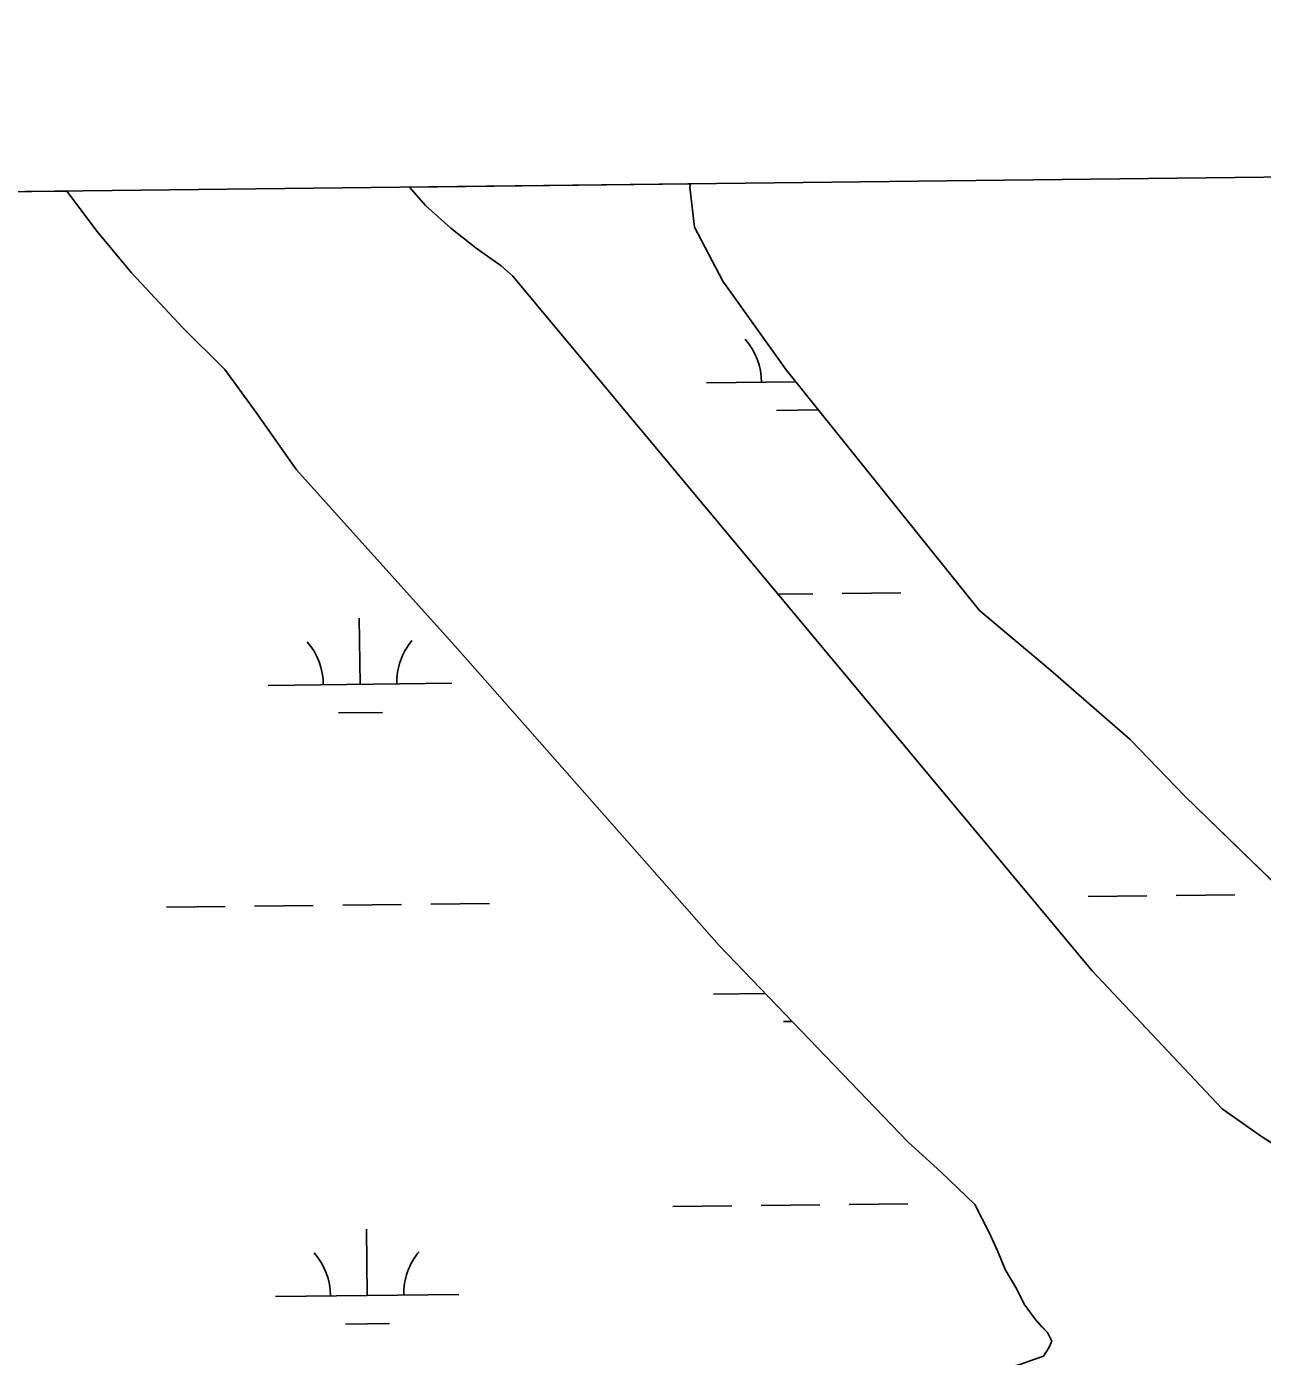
# Model space of a CAD drawing. Extents: x 3684037 to 3722149, y 433263 to 459021.
# Drawn here: x 3712075 to 3712748, y 456504 to 457228 of the extents above; entities that cross this region are included whole.
import ezdxf

# ---------------------------------------------------------------- set-up
doc = ezdxf.new("R2010")
doc.units = 0
for name, color, linetype in [('V-GRID-FRAM', 7, 'Continuous'), ('V-TOPO-SHOR', 7, 'Continuous'), ('V-WETL-SWMP', 7, 'Continuous')]:
    doc.layers.add(name, color=color, linetype=linetype)

msp = doc.modelspace()

# ---------------------------------------------------------------- linework, layer by layer
at = {"layer": 'V-GRID-FRAM'}
msp.add_lwpolyline([(3688058.95, 456858.86), (3719789.33, 457228.09), (3720008.82, 439046.89), (3688262.58, 438677.48), (3688058.95, 456858.86)], dxfattribs=at)
at = {"layer": 'V-TOPO-SHOR'}
for points in [[(3712835.55, 456595.16), (3712847.24, 456641.62), (3712831.1, 456674.66), (3712813.42, 456704.41), (3712705.59, 456809.2), (3712675.72, 456840.08), (3712632.48, 456877.71), (3712593.7, 456910.31), (3712488.52, 457041.22), (3712453.96, 457089.5), (3712438.6, 457118.87), (3712436.03, 457140.73), (3712436.32, 457142.52)], [(3712096.7, 457138.57), (3712096.8, 457138.45), (3712113.3, 457116.56), (3712131.85, 457093.99), (3712160.02, 457063.91), (3712182.69, 457041.35), (3712199.88, 457018.09), (3712221.85, 456986.83)], [(3712283.33, 457140.74), (3712292.11, 457130.69), (3712305.85, 457118.39), (3712319.58, 457107.46), (3712333.31, 457097.9), (3712339.49, 457092.43)], [(3712339.49, 457092.43), (3712655.16, 456714.05), (3712725.95, 456638.92)], [(3712221.85, 456986.83), (3712309.44, 456889.36), (3712451.89, 456727.96), (3712554.65, 456620.98), (3712572.72, 456604.62), (3712591.19, 456586.98), (3712599.08, 456571.6), (3712603.63, 456561.35), (3712607.75, 456551.54), (3712614, 456540.84), (3712618.14, 456532.72), (3712623.99, 456524.58), (3712627.77, 456520.29), (3712630.7, 456517.28), (3712633.19, 456512.58)], [(3712725.95, 456638.92), (3712746.76, 456624.3), (3712781.84, 456601.79), (3712796.67, 456594.98), (3712807.14, 456593.2), (3712820.94, 456592.48), (3712835.55, 456595.16)], [(3712628.5, 456504.32), (3712631.53, 456508.95), (3712633.19, 456512.58)], [(3710450.65, 455445.86), (3710646.39, 455547.98), (3710885.11, 455657.22), (3711075.21, 455749.22), (3711305.5, 455863.24), (3711424.28, 455922.96), (3711562.68, 455988.83), (3711691.26, 456050.98), (3711847.15, 456123.85), (3712055.27, 456230.92), (3712260.3, 456328.68), (3712465.79, 456428.98), (3712564.91, 456478.33), (3712595.69, 456494.52), (3712608.89, 456498.18), (3712615.71, 456499.8), (3712623.81, 456502.67), (3712628.5, 456504.32)]]:
    msp.add_lwpolyline(points, dxfattribs=at)
at = {"layer": 'V-WETL-SWMP'}
for p, q in [((3712436.32, 457142.52), (3712283.33, 457140.74)), ((3712436.03, 457140.73), (3712436.32, 457142.52)), ((3710126.18, 457115.64), (3712096.7, 457138.57)), ((3712096.7, 457138.57), (3712096.8, 457138.45)), ((3712096.8, 457138.45), (3712113.3, 457116.56)), ((3712283.33, 457140.74), (3712292.11, 457130.69)), ((3712438.6, 457118.87), (3712436.03, 457140.73)), ((3712292.11, 457130.69), (3712305.85, 457118.39)), ((3712113.3, 457116.56), (3712131.85, 457093.99)), ((3712305.85, 457118.39), (3712319.58, 457107.46)), ((3712453.96, 457089.5), (3712438.6, 457118.87)), ((3712319.58, 457107.46), (3712333.31, 457097.9)), ((3712333.31, 457097.9), (3712339.49, 457092.43)), ((3712131.85, 457093.99), (3712160.02, 457063.91)), ((3712339.49, 457092.43), (3712655.15, 456714.05)), ((3712488.52, 457041.22), (3712453.96, 457089.5)), ((3712160.02, 457063.91), (3712182.69, 457041.35)), ((3712182.69, 457041.35), (3712199.87, 457018.09)), ((3712593.7, 456910.31), (3712488.52, 457041.22)), ((3712444.97, 457034.12), (3712493.77, 457034.69)), ((3712199.87, 457018.09), (3712221.85, 456986.82)), ((3712483.15, 457019.14), (3712506.05, 457019.4)), ((3712221.85, 456986.82), (3712309.44, 456889.36)), ((3712484.06, 456919.14), (3712502.9, 456919.36)), ((3712518.9, 456919.54), (3712550.9, 456919.92)), ((3712632.48, 456877.71), (3712593.7, 456910.31)), ((3712256.4, 456870.06), (3712255.98, 456906.05)), ((3712309.44, 456889.36), (3712451.89, 456727.96)), ((3712675.72, 456840.08), (3712632.48, 456877.71)), ((3712206.4, 456869.47), (3712306.39, 456870.64)), ((3712244.58, 456854.49), (3712268.58, 456854.77)), ((3712705.59, 456809.2), (3712675.72, 456840.08)), ((3712813.42, 456704.41), (3712705.59, 456809.2)), ((3712246.95, 456749.87), (3712278.95, 456750.24)), ((3712294.95, 456750.42), (3712326.95, 456750.8)), ((3712652.83, 456754.59), (3712684.83, 456754.96)), ((3712700.83, 456755.15), (3712732.83, 456755.52)), ((3712150.96, 456748.75), (3712182.96, 456749.12)), ((3712198.95, 456749.31), (3712230.95, 456749.68)), ((3712451.89, 456727.96), (3712554.65, 456620.98)), ((3712655.15, 456714.05), (3712725.95, 456638.92)), ((3712448.84, 456701.47), (3712477.02, 456701.8)), ((3712487.02, 456686.48), (3712491.68, 456686.54)), ((3712725.95, 456638.92), (3712746.76, 456624.3)), ((3712554.65, 456620.98), (3712572.72, 456604.62)), ((3712746.76, 456624.3), (3712781.84, 456601.79)), ((3712572.72, 456604.62), (3712591.19, 456586.98)), ((3712426.78, 456585.77), (3712458.78, 456586.15)), ((3712474.78, 456586.33), (3712506.77, 456586.7)), ((3712522.77, 456586.89), (3712554.77, 456587.26)), ((3712591.19, 456586.98), (3712599.08, 456571.6)), ((3712260.27, 456537.4), (3712259.85, 456573.4)), ((3712599.08, 456571.6), (3712603.63, 456561.35)), ((3712603.63, 456561.35), (3712607.75, 456551.53)), ((3712607.75, 456551.53), (3712614, 456540.84)), ((3712614, 456540.84), (3712618.14, 456532.72)), ((3712210.27, 456536.82), (3712310.26, 456537.98)), ((3712618.14, 456532.72), (3712623.99, 456524.58)), ((3712248.45, 456521.83), (3712272.45, 456522.11)), ((3712623.99, 456524.58), (3712627.76, 456520.29)), ((3712627.76, 456520.29), (3712630.7, 456517.28)), ((3712630.7, 456517.28), (3712633.19, 456512.58)), ((3712633.19, 456512.58), (3712631.53, 456508.95)), ((3712628.5, 456504.32), (3712623.81, 456502.67)), ((3712631.53, 456508.95), (3712628.5, 456504.32))]:
    msp.add_line(p, q, dxfattribs=at)
for centre, start, end in [((3712439.72, 457034.54), 359.89487, 41.43853), ((3712201.15, 456869.89), 359.89487, 41.43853), ((3712311.63, 456871.17), 139.89486, 181.43852), ((3712205.02, 456537.24), 359.89487, 41.43853), ((3712315.5, 456538.52), 139.89486, 181.43852)]:
    msp.add_arc(centre, 35.25, start, end, dxfattribs=at)

doc.saveas('drawing.dxf')
